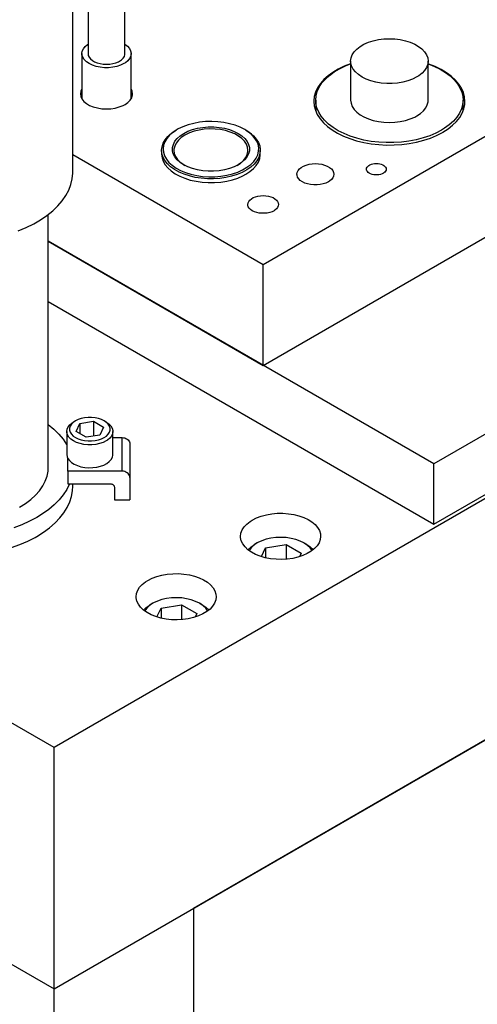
# Model space of a CAD drawing. Header units: inches. Extents: x 3 to 289, y 4 to 291.
# Tile 473 of 634: x 85.5 to 90.14, y 260.2 to 270.19. Entities that reach past the tile are written whole.
import ezdxf

# ---------------------------------------------------------------- set-up
doc = ezdxf.new("R2010")
doc.units = ezdxf.units.IN
doc.header["$LTSCALE"] = 0.5
doc.header["$MEASUREMENT"] = 0
doc.layers.add('STR_INS', color=8, linetype='Continuous')

msp = doc.modelspace()

# ---------------------------------------------------------------- linework, layer by layer
at = {"layer": 'STR_INS', "color": 254, "linetype": 'Continuous'}
for p, q in [((85.8473, 262.8042), (64.2806, 275.2556)), ((104.5857, 273.6226), (85.8473, 262.8042)), ((64.2806, 272.8061), (85.8473, 260.3547)), ((85.8473, 260.3547), (104.5857, 271.1731)), ((87.949, 265.1527), (88.0007, 265.1666)), ((88.0007, 265.1666), (88.0552, 265.1761)), ((88.0552, 265.1761), (88.1115, 265.1812)), ((88.1115, 265.1812), (88.1685, 265.1816)), ((88.1685, 265.1816), (88.225, 265.1774)), ((88.225, 265.1774), (88.2799, 265.1688)), ((88.2799, 265.1688), (88.3323, 265.1557)), ((87.7747, 265.0433), (87.8016, 265.0723)), ((87.8016, 265.0723), (87.8352, 265.0989)), ((87.8352, 265.0989), (87.8582, 265.1133)), ((87.8582, 265.1133), (87.9012, 265.1349)), ((87.9012, 265.1349), (87.949, 265.1527)), ((88.3323, 265.1557), (88.3809, 265.1386)), ((88.3809, 265.1386), (88.4249, 265.1177)), ((88.4249, 265.1177), (88.4634, 265.0934)), ((88.4634, 265.0934), (88.4956, 265.0663)), ((88.4956, 265.0663), (88.521, 265.0369)), ((87.7392, 264.9474), (87.7432, 264.9803)), ((87.7432, 264.9803), (87.7551, 265.0124)), ((87.7551, 265.0124), (87.7747, 265.0433)), ((88.521, 265.0369), (88.539, 265.0057)), ((88.539, 265.0057), (88.5492, 264.9733)), ((88.5492, 264.9733), (88.5517, 264.9474)), ((87.7398, 264.9348), (87.7392, 264.9474)), ((87.7468, 264.9022), (87.7398, 264.9348)), ((87.7617, 264.8705), (87.7468, 264.9022)), ((87.7841, 264.8402), (87.7617, 264.8705)), ((88.5358, 264.8825), (88.5162, 264.8516)), ((88.5477, 264.9146), (88.5358, 264.8825)), ((88.5517, 264.9474), (88.5477, 264.9146)), ((87.8137, 264.8121), (87.7841, 264.8402)), ((87.8497, 264.7866), (87.8137, 264.8121)), ((87.8916, 264.7643), (87.8497, 264.7866)), ((88.4159, 264.7725), (88.3709, 264.7523)), ((88.4557, 264.796), (88.4159, 264.7725)), ((88.4893, 264.8226), (88.4557, 264.796)), ((88.5162, 264.8516), (88.4893, 264.8226)), ((87.9385, 264.7456), (87.8916, 264.7643)), ((87.9894, 264.7309), (87.9385, 264.7456)), ((88.0434, 264.7204), (87.9894, 264.7309)), ((88.0994, 264.7144), (88.0434, 264.7204)), ((88.1563, 264.713), (88.0994, 264.7144)), ((88.2131, 264.7162), (88.1563, 264.713)), ((88.2684, 264.7239), (88.2131, 264.7162)), ((88.3214, 264.736), (88.2684, 264.7239)), ((88.3709, 264.7523), (88.3214, 264.736)), ((86.9946, 264.5638), (87.0509, 264.5688)), ((87.0509, 264.5688), (87.1078, 264.5692)), ((87.1078, 264.5692), (87.1643, 264.5651)), ((86.7409, 264.4599), (86.7745, 264.4865)), ((86.7745, 264.4865), (86.7975, 264.5009)), ((86.7975, 264.5009), (86.8405, 264.5225)), ((86.8405, 264.5225), (86.8883, 264.5404)), ((86.8883, 264.5404), (86.94, 264.5542)), ((86.94, 264.5542), (86.9946, 264.5638)), ((87.1643, 264.5651), (87.2193, 264.5564)), ((87.2193, 264.5564), (87.2716, 264.5434)), ((87.2716, 264.5434), (87.3202, 264.5262)), ((87.3202, 264.5262), (87.3642, 264.5053)), ((87.3642, 264.5053), (87.4027, 264.4811)), ((87.4027, 264.4811), (87.435, 264.454)), ((86.6785, 264.3351), (86.6825, 264.3679)), ((86.6825, 264.3679), (86.6944, 264.4001)), ((86.6944, 264.4001), (86.714, 264.4309)), ((86.714, 264.4309), (86.7409, 264.4599)), ((87.435, 264.454), (87.4603, 264.4245)), ((87.4603, 264.4245), (87.4783, 264.3933)), ((87.4783, 264.3933), (87.4886, 264.3609)), ((86.6791, 264.3225), (86.6785, 264.3351)), ((86.6862, 264.2898), (86.6791, 264.3225)), ((86.701, 264.2581), (86.6862, 264.2898)), ((87.4751, 264.2701), (87.4555, 264.2392)), ((87.487, 264.3023), (87.4751, 264.2701)), ((87.491, 264.3351), (87.487, 264.3023)), ((87.4886, 264.3609), (87.491, 264.3351)), ((86.7235, 264.2279), (86.701, 264.2581)), ((86.753, 264.1997), (86.7235, 264.2279)), ((86.7891, 264.1743), (86.753, 264.1997)), ((86.8309, 264.152), (86.7891, 264.1743)), ((87.395, 264.1837), (87.3553, 264.1601)), ((87.4287, 264.2102), (87.395, 264.1837)), ((87.4555, 264.2392), (87.4287, 264.2102)), ((86.8778, 264.1333), (86.8309, 264.152)), ((86.9287, 264.1185), (86.8778, 264.1333)), ((86.9828, 264.108), (86.9287, 264.1185)), ((87.0388, 264.102), (86.9828, 264.108)), ((87.0957, 264.1006), (87.0388, 264.102)), ((87.1524, 264.1038), (87.0957, 264.1006)), ((87.2078, 264.1115), (87.1524, 264.1038)), ((87.2607, 264.1237), (87.2078, 264.1115)), ((87.3102, 264.14), (87.2607, 264.1237)), ((87.3553, 264.1601), (87.3102, 264.14)), ((85.8473, 260.3547), (85.8473, 262.8042))]:
    msp.add_line(p, q, dxfattribs=at)
at = {"layer": 'STR_INS', "color": 96, "linetype": 'Continuous'}
for p, q in [((86.0367, 268.6476), (86.0367, 272.3219)), ((89.0369, 269.9609), (89.0861, 269.9764)), ((89.0861, 269.9764), (89.1386, 269.9878)), ((89.1386, 269.9878), (89.1934, 269.9948)), ((89.1934, 269.9948), (89.2493, 269.9972)), ((89.2493, 269.9972), (89.3053, 269.9949)), ((89.3053, 269.9949), (89.3601, 269.9881)), ((89.3601, 269.9881), (89.4127, 269.9769)), ((89.4127, 269.9769), (89.462, 269.9615)), ((88.8725, 269.8338), (88.8921, 269.8641)), ((88.8921, 269.8641), (88.9189, 269.8926)), ((88.9189, 269.8926), (88.9525, 269.9185)), ((88.9525, 269.9185), (88.9921, 269.9414)), ((88.9921, 269.9414), (89.0369, 269.9609)), ((89.462, 269.9615), (89.5071, 269.9422)), ((89.5071, 269.9422), (89.5469, 269.9194)), ((89.5469, 269.9194), (89.5806, 269.8935)), ((89.5806, 269.8935), (89.6077, 269.8651)), ((89.6077, 269.8651), (89.6276, 269.8349)), ((88.8566, 269.7699), (88.8606, 269.8022)), ((88.8566, 269.7699), (88.8566, 269.3745)), ((88.8577, 269.7528), (88.8566, 269.7699)), ((88.8606, 269.8022), (88.8725, 269.8338)), ((89.6276, 269.8349), (89.6397, 269.8032)), ((89.6397, 269.8032), (89.644, 269.771)), ((89.644, 269.7699), (89.64, 269.7376)), ((89.644, 269.771), (89.644, 269.7699)), ((89.644, 269.3745), (89.644, 269.7699)), ((88.6899, 269.6605), (88.744, 269.6924)), ((88.744, 269.6924), (88.8036, 269.7209)), ((88.8036, 269.7209), (88.8566, 269.7417)), ((88.8659, 269.7208), (88.8577, 269.7528)), ((88.8818, 269.6898), (88.8659, 269.7208)), ((88.9053, 269.6603), (88.8818, 269.6898)), ((89.6085, 269.6756), (89.5817, 269.6471)), ((89.6281, 269.7059), (89.6085, 269.6756)), ((89.64, 269.7376), (89.6281, 269.7059)), ((89.644, 269.7417), (89.7076, 269.7163)), ((89.7076, 269.7163), (89.7662, 269.6872)), ((89.7662, 269.6872), (89.8194, 269.6547)), ((88.5654, 269.5481), (88.6001, 269.588)), ((88.6001, 269.588), (88.6417, 269.6256)), ((88.6417, 269.6256), (88.6899, 269.6605)), ((88.9357, 269.6332), (88.9053, 269.6603)), ((88.9726, 269.6087), (88.9357, 269.6332)), ((89.0151, 269.5876), (88.9726, 269.6087)), ((89.0623, 269.5701), (89.0151, 269.5876)), ((89.1134, 269.5567), (89.0623, 269.5701)), ((89.4391, 269.5704), (89.3881, 269.5569)), ((89.4863, 269.5879), (89.4391, 269.5704)), ((89.5287, 269.6091), (89.4863, 269.5879)), ((89.5481, 269.6212), (89.5287, 269.6091)), ((89.5817, 269.6471), (89.5481, 269.6212)), ((89.8194, 269.6547), (89.8665, 269.6193)), ((89.8665, 269.6193), (89.907, 269.5813)), ((89.907, 269.5813), (89.9404, 269.541)), ((88.5063, 269.4191), (88.5182, 269.4632)), ((88.5182, 269.4632), (88.538, 269.5063)), ((88.538, 269.5063), (88.5654, 269.5481)), ((89.1672, 269.5477), (89.1134, 269.5567)), ((89.2227, 269.5431), (89.1672, 269.5477)), ((89.2788, 269.5432), (89.2227, 269.5431)), ((89.3343, 269.5478), (89.2788, 269.5432)), ((89.3881, 269.5569), (89.3343, 269.5478)), ((89.9404, 269.541), (89.9665, 269.499)), ((89.9665, 269.499), (89.985, 269.4557)), ((88.5023, 269.3745), (88.5063, 269.4191)), ((88.5023, 269.3745), (88.5023, 269.2619)), ((88.5047, 269.3396), (88.5023, 269.3745)), ((88.8566, 269.3745), (88.8606, 269.3422)), ((89.643, 269.358), (89.644, 269.3745)), ((89.985, 269.4557), (89.9956, 269.4114)), ((89.9983, 269.3745), (89.9943, 269.3299)), ((89.9956, 269.4114), (89.9983, 269.3745)), ((89.9983, 269.2619), (89.9983, 269.3745)), ((88.5149, 269.2954), (88.5047, 269.3396)), ((88.533, 269.2519), (88.5149, 269.2954)), ((88.8606, 269.3422), (88.8725, 269.3105)), ((88.8725, 269.3105), (88.8921, 269.2802)), ((88.8921, 269.2802), (88.9189, 269.2517)), ((89.5654, 269.2382), (89.5958, 269.2654)), ((89.5958, 269.2654), (89.6191, 269.2949)), ((89.6191, 269.2949), (89.6349, 269.326)), ((89.6349, 269.326), (89.643, 269.358)), ((89.9824, 269.2858), (89.9626, 269.2426)), ((89.9943, 269.3299), (89.9824, 269.2858)), ((88.5587, 269.2098), (88.533, 269.2519)), ((88.5919, 269.1695), (88.5587, 269.2098)), ((88.632, 269.1313), (88.5919, 269.1695)), ((88.9189, 269.2517), (88.9525, 269.2258)), ((88.9525, 269.2258), (88.9921, 269.2029)), ((88.9921, 269.2029), (89.0369, 269.1834)), ((89.0369, 269.1834), (89.0861, 269.1679)), ((89.0861, 269.1679), (89.1386, 269.1565)), ((89.3601, 269.1562), (89.4127, 269.1674)), ((89.4127, 269.1674), (89.462, 269.1828)), ((89.462, 269.1828), (89.5071, 269.2022)), ((89.5071, 269.2022), (89.5287, 269.2137)), ((89.5287, 269.2137), (89.5654, 269.2382)), ((89.9352, 269.2008), (89.9005, 269.161)), ((89.9626, 269.2426), (89.9352, 269.2008)), ((88.6788, 269.0958), (88.632, 269.1313)), ((88.7317, 269.0632), (88.6788, 269.0958)), ((88.7901, 269.034), (88.7317, 269.0632)), ((89.1386, 269.1565), (89.1934, 269.1495)), ((89.1934, 269.1495), (89.2493, 269.1472)), ((89.2493, 269.1472), (89.3053, 269.1494)), ((89.3053, 269.1494), (89.3601, 269.1562)), ((89.7792, 269.0691), (89.7218, 269.0392)), ((89.8107, 269.0884), (89.7792, 269.0691)), ((89.8589, 269.1233), (89.8107, 269.0884)), ((89.9005, 269.161), (89.8589, 269.1233)), ((88.8535, 269.0084), (88.7901, 269.034)), ((88.9211, 268.9867), (88.8535, 269.0084)), ((88.9922, 268.9691), (88.9211, 268.9867)), ((89.066, 268.9559), (88.9922, 268.9691)), ((89.522, 268.9721), (89.4486, 268.958)), ((89.5925, 268.9904), (89.522, 268.9721)), ((89.6593, 269.0129), (89.5925, 268.9904)), ((89.7218, 269.0392), (89.6593, 269.0129)), ((89.1419, 268.9472), (89.066, 268.9559)), ((89.2189, 268.943), (89.1419, 268.9472)), ((89.2962, 268.9434), (89.2189, 268.943)), ((89.373, 268.9484), (89.2962, 268.9434)), ((89.4486, 268.958), (89.373, 268.9484)), ((86.0162, 268.5174), (86.0303, 268.5746)), ((86.0303, 268.5746), (86.0364, 268.6322)), ((86.0364, 268.6322), (86.0367, 268.6476)), ((85.9942, 268.4611), (86.0162, 268.5174)), ((85.9273, 268.3524), (85.9645, 268.406)), ((85.9645, 268.406), (85.9942, 268.4611)), ((85.8313, 268.2513), (85.8828, 268.3007)), ((85.8828, 268.3007), (85.9273, 268.3524)), ((85.7086, 268.1602), (85.7731, 268.2043)), ((85.7731, 268.2043), (85.8313, 268.2513)), ((85.4815, 268.0477), (85.5623, 268.0817)), ((85.5623, 268.0817), (85.6381, 268.1192)), ((85.6381, 268.1192), (85.7086, 268.1602))]:
    msp.add_line(p, q, dxfattribs=at)
at = {"layer": 'STR_INS', "color": 136, "linetype": 'Continuous'}
for p, q in [((86.1902, 270.3312), (86.1902, 269.8464)), ((86.5652, 269.8464), (86.5652, 270.3312)), ((86.1277, 269.8464), (86.1315, 269.8715)), ((86.1315, 269.8715), (86.1427, 269.8958)), ((86.1427, 269.8958), (86.1612, 269.9186)), ((86.1612, 269.9186), (86.1862, 269.9392)), ((86.1862, 269.9392), (86.1902, 269.9419)), ((86.5652, 269.9419), (86.591, 269.9216)), ((86.591, 269.9216), (86.6104, 269.8991)), ((86.6104, 269.8991), (86.6227, 269.875)), ((86.6227, 269.875), (86.6276, 269.85)), ((86.1277, 269.8464), (86.1277, 269.3863)), ((86.1286, 269.8338), (86.1277, 269.8464)), ((86.1362, 269.809), (86.1286, 269.8338)), ((86.1511, 269.7854), (86.1362, 269.809)), ((86.1729, 269.7636), (86.1511, 269.7854)), ((86.2009, 269.7443), (86.1729, 269.7636)), ((86.1902, 269.8464), (86.193, 269.8276)), ((86.193, 269.8276), (86.2015, 269.8094)), ((86.2015, 269.8094), (86.2153, 269.7923)), ((86.2153, 269.7923), (86.234, 269.7768)), ((86.234, 269.7768), (86.2571, 269.7635)), ((86.2571, 269.7635), (86.2839, 269.7527)), ((86.4714, 269.7527), (86.4982, 269.7635)), ((86.4982, 269.7635), (86.5103, 269.7699)), ((86.5103, 269.7699), (86.5313, 269.7843)), ((86.5313, 269.7843), (86.5476, 269.8007)), ((86.5476, 269.8007), (86.5588, 269.8184)), ((86.5588, 269.8184), (86.5645, 269.837)), ((86.5645, 269.837), (86.5652, 269.8464)), ((86.5942, 269.7742), (86.5692, 269.7536)), ((86.6126, 269.797), (86.5942, 269.7742)), ((86.6239, 269.8213), (86.6126, 269.797)), ((86.6277, 269.8464), (86.6239, 269.8213)), ((86.6276, 269.85), (86.6277, 269.8464)), ((86.6277, 269.3863), (86.6277, 269.8464)), ((86.2343, 269.7282), (86.2009, 269.7443)), ((86.272, 269.7156), (86.2343, 269.7282)), ((86.313, 269.707), (86.272, 269.7156)), ((86.2839, 269.7527), (86.3135, 269.7447)), ((86.3559, 269.7026), (86.313, 269.707)), ((86.3135, 269.7447), (86.3451, 269.7398)), ((86.3451, 269.7398), (86.3777, 269.7382)), ((86.3995, 269.7026), (86.3559, 269.7026)), ((86.3777, 269.7382), (86.4102, 269.7398)), ((86.4424, 269.707), (86.3995, 269.7026)), ((86.4102, 269.7398), (86.4418, 269.7447)), ((86.4418, 269.7447), (86.4714, 269.7527)), ((86.4833, 269.7156), (86.4424, 269.707)), ((86.5211, 269.7282), (86.4833, 269.7156)), ((86.5544, 269.7443), (86.5211, 269.7282)), ((86.5692, 269.7536), (86.5544, 269.7443)), ((85.7867, 265.6504), (85.7867, 268.2146)), ((85.7867, 266.0834), (85.8434, 266.0359)), ((85.8434, 266.0359), (85.8934, 265.9859)), ((85.8934, 265.9859), (85.9363, 265.9338)), ((85.9363, 265.9338), (85.9719, 265.8798)), ((85.9719, 265.8798), (85.9742, 265.8758)), ((85.774, 265.5589), (85.7842, 265.6102)), ((85.7842, 265.6102), (85.7867, 265.6504)), ((85.7301, 265.4589), (85.7559, 265.5083)), ((85.7559, 265.5083), (85.774, 265.5589)), ((86.0013, 265.48), (85.9738, 265.4245)), ((86.0367, 265.4577), (86.0367, 265.48)), ((85.656, 265.365), (85.6966, 265.411)), ((85.6966, 265.411), (85.7301, 265.4589)), ((85.9387, 265.3704), (85.8963, 265.3181)), ((85.9738, 265.4245), (85.9387, 265.3704)), ((86.0235, 265.3532), (86.034, 265.4106)), ((86.034, 265.4106), (86.0367, 265.4577)), ((85.4938, 265.2422), (85.5541, 265.2803)), ((85.5541, 265.2803), (85.6083, 265.3214)), ((85.6083, 265.3214), (85.656, 265.365)), ((85.8467, 265.268), (85.7904, 265.2203)), ((85.8963, 265.3181), (85.8467, 265.268)), ((85.9789, 265.2408), (86.0051, 265.2965)), ((86.0051, 265.2965), (86.0235, 265.3532)), ((85.7277, 265.1754), (85.6706, 265.1401)), ((85.7904, 265.2203), (85.7277, 265.1754)), ((85.9037, 265.1339), (85.945, 265.1865)), ((85.945, 265.1865), (85.9789, 265.2408)), ((85.5971, 265.101), (85.5184, 265.0653)), ((85.6706, 265.1401), (85.5971, 265.101)), ((85.8001, 265.0353), (85.8553, 265.0834)), ((85.8553, 265.0834), (85.9037, 265.1339)), ((85.5184, 265.0653), (85.4351, 265.0335)), ((85.6706, 264.9474), (85.7384, 264.9899)), ((85.7384, 264.9899), (85.8001, 265.0353)), ((85.498, 264.8643), (85.5779, 264.899)), ((85.5779, 264.899), (85.6527, 264.9373)), ((85.6527, 264.9373), (85.6706, 264.9474)), ((85.4136, 264.8334), (85.498, 264.8643))]:
    msp.add_line(p, q, dxfattribs=at)
at = {"layer": 'STR_INS', "color": 9, "linetype": 'Continuous'}
for p, q in [((103.1715, 270.3566), (87.2616, 261.1711)), ((97.4792, 270.173), (89.7011, 265.6823)), ((89.7011, 265.0699), (97.4792, 269.5606)), ((87.0343, 269.0354), (87.0748, 269.0634)), ((87.0948, 269.0752), (87.0537, 269.0481)), ((87.0748, 269.0634), (87.0842, 269.069)), ((87.0948, 269.0751), (87.0842, 269.069)), ((87.1055, 269.0811), (87.0948, 269.0752)), ((87.1535, 269.1041), (87.1055, 269.0811)), ((87.2063, 269.1232), (87.1535, 269.1041)), ((87.2041, 269.0576), (87.2511, 269.075)), ((87.2628, 269.1384), (87.2063, 269.1232)), ((87.2511, 269.075), (87.302, 269.0884)), ((87.3222, 269.1492), (87.2628, 269.1384)), ((87.318, 269.0702), (87.2675, 269.0579)), ((87.302, 269.0884), (87.3556, 269.0975)), ((87.371, 269.0781), (87.318, 269.0702)), ((87.3835, 269.1555), (87.3222, 269.1492)), ((87.3556, 269.0975), (87.411, 269.102)), ((87.4255, 269.0815), (87.371, 269.0781)), ((87.4458, 269.1573), (87.3835, 269.1555)), ((87.411, 269.102), (87.4669, 269.102)), ((87.4803, 269.0803), (87.4255, 269.0815)), ((87.5079, 269.1544), (87.4458, 269.1573)), ((87.4669, 269.102), (87.5222, 269.0973)), ((87.5342, 269.0745), (87.4803, 269.0803)), ((87.5689, 269.147), (87.5079, 269.1544)), ((87.5222, 269.0973), (87.5758, 269.0882)), ((87.586, 269.0642), (87.5342, 269.0745)), ((87.6277, 269.1351), (87.5689, 269.147)), ((87.5758, 269.0882), (87.6266, 269.0747)), ((87.6347, 269.0497), (87.586, 269.0642)), ((87.6266, 269.0747), (87.6735, 269.0572)), ((87.6834, 269.119), (87.6277, 269.1351)), ((87.7351, 269.0989), (87.6834, 269.119)), ((87.7819, 269.0751), (87.7351, 269.0989)), ((87.7925, 269.069), (87.7819, 269.0751)), ((87.812, 269.0561), (87.7819, 269.0751)), ((87.7925, 269.069), (87.8343, 269.0416)), ((86.9534, 268.9369), (86.9731, 268.9716)), ((86.9909, 268.9861), (86.9704, 268.9522)), ((86.9731, 268.9716), (87.0002, 269.0046)), ((87.0188, 269.0183), (86.9909, 268.9861)), ((87.0002, 269.0046), (87.0343, 269.0354)), ((87.0537, 269.0481), (87.0188, 269.0183)), ((87.0723, 268.9562), (87.0956, 268.9855)), ((87.1072, 268.9674), (87.0848, 268.9385)), ((87.0956, 268.9855), (87.126, 269.0126)), ((87.1366, 268.9941), (87.1072, 268.9674)), ((87.126, 269.0126), (87.1619, 269.0364)), ((87.1725, 269.0181), (87.1366, 268.9941)), ((87.1619, 269.0364), (87.2041, 269.0576)), ((87.1783, 269.0214), (87.1725, 269.0181)), ((87.2206, 269.0415), (87.1783, 269.0214)), ((87.2675, 269.0579), (87.2206, 269.0415)), ((87.6792, 269.0312), (87.6347, 269.0497)), ((87.6735, 269.0572), (87.7156, 269.036)), ((87.7186, 269.0093), (87.6792, 269.0312)), ((87.7156, 269.036), (87.7521, 269.0115)), ((87.7521, 268.9842), (87.7186, 269.0093)), ((87.7521, 269.0115), (87.7822, 268.9843)), ((87.7789, 268.9566), (87.7521, 268.9842)), ((87.7822, 268.9843), (87.8052, 268.9549)), ((87.8486, 269.027), (87.812, 269.0561)), ((87.8343, 269.0416), (87.8698, 269.0114)), ((87.8786, 268.9955), (87.8486, 269.027)), ((87.8698, 269.0114), (87.8984, 268.9788)), ((87.9012, 268.962), (87.8786, 268.9955)), ((87.8984, 268.9788), (87.9197, 268.9444)), ((86.9375, 268.8646), (86.9415, 268.901)), ((86.9375, 268.8646), (86.9375, 268.8258)), ((86.9404, 268.8335), (86.9375, 268.8646)), ((86.9415, 268.901), (86.9534, 268.9369)), ((86.9575, 268.917), (86.9526, 268.8811)), ((86.9526, 268.8811), (86.9556, 268.8452)), ((86.9704, 268.9522), (86.9575, 268.917)), ((87.0483, 268.861), (87.0484, 268.8933)), ((87.0484, 268.8933), (87.0564, 268.9252)), ((87.0564, 268.9252), (87.0723, 268.9562)), ((87.0629, 268.8767), (87.0623, 268.8646)), ((87.0623, 268.8646), (87.0663, 268.833)), ((87.07, 268.9081), (87.0629, 268.8767)), ((87.0848, 268.9385), (87.07, 268.9081)), ((87.7984, 268.927), (87.7789, 268.9566)), ((87.8103, 268.8961), (87.7984, 268.927)), ((87.8052, 268.9549), (87.8207, 268.9239)), ((87.8143, 268.8646), (87.8103, 268.8961)), ((87.8137, 268.8524), (87.8143, 268.8646)), ((87.8207, 268.9239), (87.8285, 268.8919)), ((87.8285, 268.8919), (87.8282, 268.8597)), ((87.9163, 268.927), (87.9012, 268.962)), ((87.9235, 268.8913), (87.9163, 268.927)), ((87.9197, 268.9444), (87.9333, 268.9087)), ((87.9227, 268.8553), (87.9235, 268.8913)), ((87.9333, 268.9087), (87.939, 268.8724)), ((87.9392, 268.8646), (87.9352, 268.8281)), ((87.939, 268.8724), (87.9392, 268.8646)), ((87.9392, 268.8258), (87.9392, 268.8646)), ((86.9512, 268.7975), (86.9404, 268.8335)), ((86.9697, 268.7625), (86.9512, 268.7975)), ((86.9556, 268.8452), (86.9666, 268.8098)), ((86.9666, 268.8098), (86.9853, 268.7755)), ((86.9853, 268.7755), (87.0115, 268.7428)), ((87.0562, 268.8291), (87.0483, 268.861)), ((87.0719, 268.7981), (87.0562, 268.8291)), ((87.0663, 268.833), (87.0782, 268.8021)), ((87.0951, 268.7687), (87.0719, 268.7981)), ((87.0782, 268.8021), (87.0978, 268.7726)), ((87.1253, 268.7416), (87.0951, 268.7687)), ((87.0978, 268.7726), (87.1246, 268.745)), ((87.7805, 268.7676), (87.75, 268.7405)), ((87.7695, 268.7617), (87.7918, 268.7906)), ((87.804, 268.7968), (87.7805, 268.7676)), ((87.7918, 268.7906), (87.8067, 268.8211)), ((87.82, 268.8278), (87.804, 268.7968)), ((87.8067, 268.8211), (87.8137, 268.8524)), ((87.8282, 268.8597), (87.82, 268.8278)), ((87.8733, 268.7519), (87.8974, 268.785)), ((87.8974, 268.785), (87.914, 268.8197)), ((87.9232, 268.7922), (87.9036, 268.7575)), ((87.914, 268.8197), (87.9227, 268.8553)), ((87.9352, 268.8281), (87.9232, 268.7922)), ((86.9957, 268.7292), (86.9697, 268.7625)), ((87.0288, 268.6981), (86.9957, 268.7292)), ((87.0115, 268.7428), (87.0447, 268.7124)), ((87.0684, 268.6696), (87.0288, 268.6981)), ((87.0447, 268.7124), (87.0844, 268.6847)), ((87.114, 268.6443), (87.0684, 268.6696)), ((87.0844, 268.6847), (87.1299, 268.6601)), ((87.1246, 268.745), (87.158, 268.7199)), ((87.1618, 268.7172), (87.1253, 268.7416)), ((87.158, 268.7199), (87.1725, 268.7111)), ((87.2032, 268.6965), (87.1618, 268.7172)), ((87.2501, 268.679), (87.2032, 268.6965)), ((87.3009, 268.6655), (87.2501, 268.679)), ((87.3545, 268.6563), (87.3009, 268.6655)), ((87.5747, 268.6652), (87.521, 268.6562)), ((87.6255, 268.6786), (87.5747, 268.6652)), ((87.6726, 268.6961), (87.6255, 268.6786)), ((87.7148, 268.7172), (87.6726, 268.6961)), ((87.7042, 268.7111), (87.74, 268.735)), ((87.7109, 268.6446), (87.7602, 268.6667)), ((87.75, 268.7405), (87.7148, 268.7172)), ((87.74, 268.735), (87.7695, 268.7617)), ((87.8019, 268.6657), (87.7556, 268.6408)), ((87.7602, 268.6667), (87.8041, 268.6922)), ((87.8424, 268.6937), (87.8019, 268.6657)), ((87.8041, 268.6922), (87.842, 268.7208)), ((87.842, 268.7208), (87.8733, 268.7519)), ((87.8765, 268.7245), (87.8424, 268.6937)), ((87.9036, 268.7575), (87.8765, 268.7245)), ((87.1646, 268.6224), (87.114, 268.6443)), ((87.1299, 268.6601), (87.1805, 268.6391)), ((87.2197, 268.6044), (87.1646, 268.6224)), ((87.1805, 268.6391), (87.2354, 268.622)), ((87.2783, 268.5906), (87.2197, 268.6044)), ((87.2354, 268.622), (87.2935, 268.6091)), ((87.3394, 268.5811), (87.2783, 268.5906)), ((87.2935, 268.6091), (87.3541, 268.6006)), ((87.4021, 268.5762), (87.3394, 268.5811)), ((87.3541, 268.6006), (87.416, 268.5966)), ((87.4098, 268.6517), (87.3545, 268.6563)), ((87.4653, 268.5758), (87.4021, 268.5762)), ((87.4657, 268.6516), (87.4098, 268.6517)), ((87.416, 268.5966), (87.4783, 268.5973)), ((87.5281, 268.5801), (87.4653, 268.5758)), ((87.521, 268.6562), (87.4657, 268.6516)), ((87.4783, 268.5973), (87.5399, 268.6025)), ((87.5895, 268.5889), (87.5281, 268.5801)), ((87.5399, 268.6025), (87.5999, 268.6123)), ((87.6485, 268.6021), (87.5895, 268.5889)), ((87.5999, 268.6123), (87.6572, 268.6264)), ((87.7042, 268.6195), (87.6485, 268.6021)), ((87.6572, 268.6264), (87.7109, 268.6446)), ((87.7556, 268.6408), (87.7042, 268.6195)), ((89.7011, 265.6823), (85.7867, 267.9422)), ((85.7867, 267.3299), (89.7011, 265.0699)), ((89.7011, 265.0699), (89.7011, 265.6823)), ((87.2616, 261.1711), (87.2616, 257.0886)), ((85.8473, 257.9051), (85.8473, 260.3547))]:
    msp.add_line(p, q, dxfattribs=at)
at = {"layer": 'STR_INS', "color": 132, "linetype": 'Continuous'}
for p, q in [((88.7311, 269.6881), (88.6762, 269.6559)), ((88.7915, 269.717), (88.7311, 269.6881)), ((88.8566, 269.7421), (88.7915, 269.717)), ((89.6515, 269.7395), (89.644, 269.7421)), ((89.7161, 269.7139), (89.6515, 269.7395)), ((89.7759, 269.6847), (89.7161, 269.7139)), ((89.8302, 269.6521), (89.7759, 269.6847)), ((88.5848, 269.5826), (88.5492, 269.5423)), ((88.6272, 269.6206), (88.5848, 269.5826)), ((88.6762, 269.6559), (88.6272, 269.6206)), ((89.8784, 269.6164), (89.8302, 269.6521)), ((89.9201, 269.5782), (89.8784, 269.6164)), ((89.9549, 269.5376), (89.9201, 269.5782)), ((86.1159, 269.4643), (86.112, 269.4382)), ((86.1277, 269.49), (86.1159, 269.4643)), ((86.6393, 269.4646), (86.6277, 269.49)), ((86.6433, 269.4382), (86.6393, 269.4646)), ((88.521, 269.5001), (88.5003, 269.4564)), ((88.5492, 269.5423), (88.521, 269.5001)), ((89.9823, 269.4952), (89.9549, 269.5376)), ((90.0021, 269.4515), (89.9823, 269.4952)), ((86.112, 269.4382), (86.116, 269.4117)), ((86.116, 269.4117), (86.1279, 269.386)), ((86.1279, 269.386), (86.1473, 269.3618)), ((86.5951, 269.3501), (86.6182, 269.3731)), ((86.6182, 269.3731), (86.6341, 269.398)), ((86.6341, 269.398), (86.6422, 269.4242)), ((86.6422, 269.4242), (86.6433, 269.4382)), ((88.4875, 269.4118), (88.4826, 269.3667)), ((88.4826, 269.3667), (88.4826, 269.3616)), ((88.5003, 269.4564), (88.4875, 269.4118)), ((90.014, 269.4068), (90.0021, 269.4515)), ((90.018, 269.3616), (90.014, 269.4068)), ((86.1473, 269.3618), (86.1736, 269.34)), ((86.1736, 269.34), (86.206, 269.3211)), ((86.206, 269.3211), (86.2436, 269.3058)), ((86.2436, 269.3058), (86.2852, 269.2944)), ((86.2852, 269.2944), (86.3296, 269.2873)), ((86.3296, 269.2873), (86.3754, 269.2848)), ((86.3754, 269.2848), (86.4214, 269.2869)), ((86.4214, 269.2869), (86.466, 269.2935)), ((86.466, 269.2935), (86.5079, 269.3045)), ((86.5079, 269.3045), (86.5459, 269.3195)), ((86.5459, 269.3195), (86.5655, 269.3297)), ((86.5655, 269.3297), (86.5951, 269.3501)), ((88.4826, 269.3616), (88.4866, 269.3164)), ((88.4866, 269.3164), (88.4985, 269.2717)), ((88.4985, 269.2717), (88.5183, 269.228)), ((89.9892, 269.2413), (90.0066, 269.2854)), ((90.0066, 269.2854), (90.0161, 269.3303)), ((90.0161, 269.3303), (90.018, 269.3616)), ((88.5183, 269.228), (88.5457, 269.1856)), ((88.5457, 269.1856), (88.5804, 269.1451)), ((89.9316, 269.1573), (89.9641, 269.1984)), ((89.9641, 269.1984), (89.9892, 269.2413)), ((90.4824, 269.1544), (87.9687, 267.7031)), ((88.5804, 269.1451), (88.6222, 269.1068)), ((88.6222, 269.1068), (88.6704, 269.0711)), ((88.6704, 269.0711), (88.7247, 269.0385)), ((89.7932, 269.0482), (89.8456, 269.0818)), ((89.8456, 269.0818), (89.8919, 269.1183)), ((89.8919, 269.1183), (89.9316, 269.1573)), ((88.7247, 269.0385), (88.7845, 269.0093)), ((88.7845, 269.0093), (88.8491, 268.9837)), ((88.8491, 268.9837), (88.9179, 268.9621)), ((89.5272, 268.9482), (89.5987, 268.9666)), ((89.5987, 268.9666), (89.6666, 268.9892)), ((89.6666, 268.9892), (89.7302, 269.0156)), ((89.7302, 269.0156), (89.7887, 269.0457)), ((89.7887, 269.0457), (89.7932, 269.0482)), ((88.9179, 268.9621), (88.9902, 268.9446)), ((88.9902, 268.9446), (89.0651, 268.9315)), ((89.0651, 268.9315), (89.142, 268.9228)), ((89.142, 268.9228), (89.22, 268.9187)), ((89.22, 268.9187), (89.2984, 268.9192)), ((89.2984, 268.9192), (89.3762, 268.9244)), ((89.3762, 268.9244), (89.4527, 268.9341)), ((89.4527, 268.9341), (89.5272, 268.9482)), ((87.9687, 267.7031), (86.0367, 268.8185)), ((86.9375, 268.8258), (86.9415, 268.7893)), ((86.9415, 268.7893), (86.9534, 268.7535)), ((87.9197, 268.7459), (87.9333, 268.7816)), ((87.9333, 268.7816), (87.939, 268.818)), ((87.939, 268.818), (87.9392, 268.8258)), ((86.9534, 268.7535), (86.9731, 268.7187)), ((86.9731, 268.7187), (87.0002, 268.6857)), ((87.0002, 268.6857), (87.0343, 268.655)), ((87.8343, 268.6487), (87.8698, 268.679)), ((87.8698, 268.679), (87.8984, 268.7115)), ((87.8984, 268.7115), (87.9197, 268.7459)), ((88.3228, 268.6587), (88.3366, 268.6758)), ((88.3366, 268.6758), (88.3554, 268.6912)), ((88.3554, 268.6912), (88.3785, 268.7046)), ((88.3785, 268.7046), (88.4052, 268.7154)), ((88.4052, 268.7154), (88.4349, 268.7234)), ((88.4349, 268.7234), (88.4664, 268.7283)), ((88.4664, 268.7283), (88.499, 268.7299)), ((88.499, 268.7299), (88.5316, 268.7283)), ((88.5316, 268.7283), (88.5631, 268.7234)), ((88.5631, 268.7234), (88.5927, 268.7154)), ((88.5927, 268.7154), (88.6195, 268.7046)), ((88.6195, 268.7046), (88.6426, 268.6912)), ((88.6426, 268.6912), (88.6614, 268.6758)), ((88.6614, 268.6758), (88.6752, 268.6587)), ((89.0172, 268.6727), (89.0187, 268.6828)), ((89.0176, 268.6676), (89.0172, 268.6727)), ((89.0206, 268.6577), (89.0176, 268.6676)), ((89.0187, 268.6828), (89.0233, 268.6925)), ((89.0233, 268.6925), (89.0307, 268.7017)), ((89.0307, 268.7017), (89.0407, 268.71)), ((89.0407, 268.71), (89.0531, 268.7171)), ((89.0531, 268.7171), (89.0675, 268.7229)), ((89.0675, 268.7229), (89.0833, 268.7272)), ((89.0833, 268.7272), (89.1003, 268.7298)), ((89.1003, 268.7298), (89.1177, 268.7307)), ((89.1177, 268.7307), (89.1352, 268.7298)), ((89.1352, 268.7298), (89.1521, 268.7272)), ((89.1521, 268.7272), (89.168, 268.7229)), ((89.168, 268.7229), (89.1823, 268.7171)), ((89.1823, 268.7171), (89.1947, 268.71)), ((89.1947, 268.71), (89.2047, 268.7017)), ((89.2047, 268.7017), (89.2121, 268.6925)), ((89.2121, 268.6925), (89.2167, 268.6828)), ((89.2167, 268.6828), (89.2182, 268.6727)), ((89.2182, 268.6727), (89.2167, 268.6626)), ((87.0343, 268.655), (87.0748, 268.6269)), ((87.0748, 268.6269), (87.1211, 268.602)), ((87.1211, 268.602), (87.1725, 268.5807)), ((87.1725, 268.5807), (87.2281, 268.5633)), ((87.2281, 268.5633), (87.2871, 268.5501)), ((87.5984, 268.5518), (87.657, 268.5656)), ((87.657, 268.5656), (87.712, 268.5836)), ((87.712, 268.5836), (87.7627, 268.6055)), ((87.7627, 268.6055), (87.7925, 268.6213)), ((87.7925, 268.6213), (87.8343, 268.6487)), ((88.3115, 268.6217), (88.3143, 268.6405)), ((88.3122, 268.6122), (88.3115, 268.6217)), ((88.3179, 268.5936), (88.3122, 268.6122)), ((88.3143, 268.6405), (88.3228, 268.6587)), ((88.3291, 268.5759), (88.3179, 268.5936)), ((88.3454, 268.5596), (88.3291, 268.5759)), ((88.6614, 268.5675), (88.6426, 268.5521)), ((88.6752, 268.5846), (88.6614, 268.5675)), ((88.6752, 268.6587), (88.6836, 268.6405)), ((88.6836, 268.6029), (88.6752, 268.5846)), ((88.6836, 268.6405), (88.6865, 268.6217)), ((88.6865, 268.6217), (88.6836, 268.6029)), ((89.0266, 268.6482), (89.0206, 268.6577)), ((89.0354, 268.6394), (89.0266, 268.6482)), ((89.0466, 268.6317), (89.0354, 268.6394)), ((89.0601, 268.6252), (89.0466, 268.6317)), ((89.0752, 268.6201), (89.0601, 268.6252)), ((89.0917, 268.6166), (89.0752, 268.6201)), ((89.109, 268.6149), (89.0917, 268.6166)), ((89.1265, 268.6149), (89.109, 268.6149)), ((89.1437, 268.6166), (89.1265, 268.6149)), ((89.1602, 268.6201), (89.1437, 268.6166)), ((89.1754, 268.6252), (89.1602, 268.6201)), ((89.1888, 268.6317), (89.1754, 268.6252)), ((89.1947, 268.6354), (89.1888, 268.6317)), ((89.2047, 268.6437), (89.1947, 268.6354)), ((89.2121, 268.6528), (89.2047, 268.6437)), ((89.2167, 268.6626), (89.2121, 268.6528)), ((87.2871, 268.5501), (87.3485, 268.5413)), ((87.3485, 268.5413), (87.4114, 268.5371)), ((87.4114, 268.5371), (87.4746, 268.5374)), ((87.4746, 268.5374), (87.5373, 268.5423)), ((87.5373, 268.5423), (87.5984, 268.5518)), ((88.3664, 268.5451), (88.3454, 268.5596)), ((88.3914, 268.533), (88.3664, 268.5451)), ((88.4198, 268.5236), (88.3914, 268.533)), ((88.4505, 268.5171), (88.4198, 268.5236)), ((88.4827, 268.5138), (88.4505, 268.5171)), ((88.5153, 268.5138), (88.4827, 268.5138)), ((88.5475, 268.5171), (88.5153, 268.5138)), ((88.5782, 268.5236), (88.5475, 268.5171)), ((88.6065, 268.533), (88.5782, 268.5236)), ((88.6316, 268.5451), (88.6065, 268.533)), ((88.6426, 268.5521), (88.6316, 268.5451)), ((87.8333, 268.3606), (87.849, 268.3735)), ((87.849, 268.3735), (87.8682, 268.3846)), ((87.8682, 268.3846), (87.8905, 268.3936)), ((87.8905, 268.3936), (87.9152, 268.4002)), ((87.9152, 268.4002), (87.9415, 268.4043)), ((87.9415, 268.4043), (87.9687, 268.4057)), ((87.9687, 268.4057), (87.9958, 268.4043)), ((87.9958, 268.4043), (88.0221, 268.4002)), ((88.0221, 268.4002), (88.0468, 268.3936)), ((88.0468, 268.3936), (88.0691, 268.3846)), ((88.0691, 268.3846), (88.0884, 268.3735)), ((88.0884, 268.3735), (88.104, 268.3606)), ((87.8124, 268.3155), (87.8148, 268.3311)), ((87.813, 268.3076), (87.8124, 268.3155)), ((87.8177, 268.2921), (87.813, 268.3076)), ((87.8148, 268.3311), (87.8218, 268.3463)), ((87.8271, 268.2774), (87.8177, 268.2921)), ((87.8218, 268.3463), (87.8333, 268.3606)), ((87.8407, 268.2637), (87.8271, 268.2774)), ((87.8582, 268.2517), (87.8407, 268.2637)), ((88.104, 268.2704), (88.0884, 268.2575)), ((88.104, 268.3606), (88.1155, 268.3463)), ((88.1155, 268.2846), (88.104, 268.2704)), ((88.1155, 268.3463), (88.1225, 268.3311)), ((88.1225, 268.2998), (88.1155, 268.2846)), ((88.1225, 268.3311), (88.1249, 268.3155)), ((88.1249, 268.3155), (88.1225, 268.2998)), ((87.879, 268.2416), (87.8582, 268.2517)), ((87.9026, 268.2337), (87.879, 268.2416)), ((87.9282, 268.2283), (87.9026, 268.2337)), ((87.955, 268.2256), (87.9282, 268.2283)), ((87.9823, 268.2256), (87.955, 268.2256)), ((88.0091, 268.2283), (87.9823, 268.2256)), ((88.0347, 268.2337), (88.0091, 268.2283)), ((88.0583, 268.2416), (88.0347, 268.2337)), ((88.0791, 268.2517), (88.0583, 268.2416)), ((88.0884, 268.2575), (88.0791, 268.2517)), ((87.9687, 266.6825), (90.4824, 268.1338)), ((85.7867, 267.9422), (87.9687, 266.6825)), ((87.9687, 266.6825), (87.9687, 267.7031)), ((85.9883, 266.0578), (86.0056, 266.0792)), ((86.0056, 266.0792), (86.029, 266.0985)), ((86.0213, 266.0846), (86.009, 266.0651)), ((86.0393, 266.1026), (86.0213, 266.0846)), ((86.029, 266.0985), (86.0428, 266.1072)), ((86.0624, 266.1185), (86.0393, 266.1026)), ((86.0624, 266.1185), (86.0428, 266.1072)), ((86.0625, 266.1186), (86.0624, 266.1185)), ((86.09, 266.1319), (86.0625, 266.1186)), ((86.0691, 266.0126), (86.1065, 266.0931)), ((86.1212, 266.1423), (86.09, 266.1319)), ((86.1065, 266.0931), (86.2459, 266.1147)), ((86.1065, 266.0931), (86.1065, 265.9911)), ((86.1551, 266.1494), (86.1212, 266.1423)), ((86.1906, 266.153), (86.1551, 266.1494)), ((86.2266, 266.153), (86.1906, 266.153)), ((86.262, 266.1494), (86.2266, 266.153)), ((86.2459, 266.1147), (86.348, 266.0558)), ((86.2459, 266.1147), (86.2459, 265.9653)), ((86.2959, 266.1423), (86.262, 266.1494)), ((86.3271, 266.1319), (86.2959, 266.1423)), ((86.3547, 266.1185), (86.3271, 266.1319)), ((86.3743, 266.1072), (86.3547, 266.1185)), ((86.3778, 266.1026), (86.3547, 266.1185)), ((86.3743, 266.1072), (86.4005, 266.0891)), ((86.3958, 266.0846), (86.3778, 266.1026)), ((86.4081, 266.0651), (86.3958, 266.0846)), ((86.4005, 266.0891), (86.421, 266.0687)), ((86.421, 266.0687), (86.4349, 266.0466)), ((85.9742, 266.0115), (85.9777, 266.035)), ((85.9742, 266.0115), (85.9742, 265.779)), ((85.9751, 265.9997), (85.9742, 266.0115)), ((85.9822, 265.9765), (85.9751, 265.9997)), ((85.9777, 266.035), (85.9883, 266.0578)), ((85.9961, 265.9544), (85.9822, 265.9765)), ((86.009, 266.0651), (86.0027, 266.0446)), ((86.0027, 266.0446), (86.0027, 266.0238)), ((86.0027, 266.0238), (86.009, 266.0033)), ((86.009, 266.0033), (86.0213, 265.9838)), ((86.0213, 265.9838), (86.0393, 265.9658)), ((86.0393, 265.9658), (86.0625, 265.9498)), ((86.1712, 265.9537), (86.0691, 266.0126)), ((86.3106, 265.9753), (86.1712, 265.9537)), ((86.348, 266.0558), (86.3106, 265.9753)), ((86.3547, 265.9498), (86.3778, 265.9658)), ((86.3778, 265.9658), (86.3958, 265.9838)), ((86.3958, 265.9838), (86.4081, 266.0033)), ((86.4144, 266.0446), (86.4081, 266.0651)), ((86.4081, 266.0033), (86.4144, 266.0238)), ((86.4144, 266.0238), (86.4144, 266.0446)), ((86.4394, 265.988), (86.4288, 265.9653)), ((86.4349, 266.0466), (86.442, 266.0233)), ((86.4429, 266.0115), (86.4394, 265.988)), ((86.442, 266.0233), (86.4429, 266.0115)), ((86.4429, 265.779), (86.4429, 266.0115)), ((86.0166, 265.9339), (85.9961, 265.9544)), ((86.0428, 265.9159), (86.0166, 265.9339)), ((86.0741, 265.9007), (86.0428, 265.9159)), ((86.0625, 265.9498), (86.09, 265.9365)), ((86.1095, 265.8889), (86.0741, 265.9007)), ((86.09, 265.9365), (86.1212, 265.9261)), ((86.1479, 265.8808), (86.1095, 265.8889)), ((86.1212, 265.9261), (86.1551, 265.919)), ((86.1881, 265.8767), (86.1479, 265.8808)), ((86.1551, 265.919), (86.1906, 265.9154)), ((86.229, 265.8767), (86.1881, 265.8767)), ((86.1906, 265.9154), (86.2266, 265.9154)), ((86.2266, 265.9154), (86.262, 265.919)), ((86.2692, 265.8808), (86.229, 265.8767)), ((86.262, 265.919), (86.2959, 265.9261)), ((86.3076, 265.8889), (86.2692, 265.8808)), ((86.2959, 265.9261), (86.3271, 265.9365)), ((86.343, 265.9007), (86.3076, 265.8889)), ((86.3271, 265.9365), (86.3547, 265.9498)), ((86.3743, 265.9159), (86.343, 265.9007)), ((86.3881, 265.9246), (86.3743, 265.9159)), ((86.4115, 265.9439), (86.3881, 265.9246)), ((86.4288, 265.9653), (86.4115, 265.9439)), ((85.9742, 265.779), (85.9777, 265.7555)), ((86.4373, 265.7495), (86.4427, 265.7729)), ((86.4427, 265.7729), (86.4429, 265.779)), ((85.9777, 265.7555), (85.9849, 265.7386)), ((85.9849, 265.7386), (86.0005, 265.7168)), ((86.0005, 265.7168), (86.0224, 265.6969)), ((86.0224, 265.6969), (86.0499, 265.6794)), ((86.0499, 265.6794), (86.0823, 265.665)), ((86.3164, 265.6589), (86.3509, 265.6715)), ((86.3509, 265.6715), (86.3811, 265.6874)), ((86.3811, 265.6874), (86.406, 265.7061)), ((86.406, 265.7061), (86.4249, 265.727)), ((86.4249, 265.727), (86.4373, 265.7495)), ((86.0823, 265.665), (86.1185, 265.6541)), ((86.1185, 265.6541), (86.1574, 265.647)), ((86.1574, 265.647), (86.1979, 265.6439)), ((86.1979, 265.6439), (86.2387, 265.6449)), ((86.2387, 265.6449), (86.2786, 265.6499)), ((86.2786, 265.6499), (86.3164, 265.6589)), ((87.9079, 264.8805), (87.8742, 264.8577)), ((87.9079, 264.8805), (87.8803, 264.8645)), ((87.9145, 264.8842), (87.9079, 264.8805)), ((87.9547, 264.903), (87.9145, 264.8842)), ((87.9995, 264.918), (87.9547, 264.903)), ((88.0477, 264.9289), (87.9995, 264.918)), ((88.0983, 264.9354), (88.0477, 264.9289)), ((88.15, 264.9373), (88.0983, 264.9354)), ((88.2016, 264.9345), (88.15, 264.9373)), ((88.2519, 264.9273), (88.2016, 264.9345)), ((88.2996, 264.9157), (88.2519, 264.9273)), ((88.3436, 264.8999), (88.2996, 264.9157)), ((88.383, 264.8805), (88.3436, 264.8999)), ((88.4106, 264.8645), (88.383, 264.8805)), ((88.3855, 264.879), (88.383, 264.8805)), ((88.4188, 264.8561), (88.3855, 264.879)), ((87.8135, 264.8122), (87.8425, 264.839)), ((87.8268, 264.8048), (87.8257, 264.8028)), ((87.8469, 264.8323), (87.8268, 264.8048)), ((87.8425, 264.839), (87.8779, 264.8631)), ((87.8742, 264.8577), (87.8469, 264.8323)), ((87.8779, 264.8631), (87.8803, 264.8645)), ((87.9505, 264.7416), (87.9923, 264.8317)), ((87.9923, 264.8317), (88.2015, 264.8641)), ((87.9923, 264.8317), (87.9923, 264.7302)), ((88.2015, 264.8641), (88.3546, 264.7757)), ((88.2015, 264.8641), (88.2015, 264.7151)), ((88.3546, 264.7757), (88.3385, 264.7411)), ((88.4106, 264.8645), (88.4464, 264.8406)), ((88.4456, 264.8305), (88.4188, 264.8561)), ((88.4652, 264.8028), (88.4456, 264.8305)), ((88.4464, 264.8406), (88.4757, 264.8139)), ((88.4757, 264.8139), (88.4773, 264.8122)), ((86.8472, 264.2681), (86.8135, 264.2454)), ((86.8472, 264.2681), (86.8196, 264.2522)), ((86.8538, 264.2718), (86.8472, 264.2681)), ((86.894, 264.2906), (86.8538, 264.2718)), ((86.9388, 264.3056), (86.894, 264.2906)), ((86.9871, 264.3165), (86.9388, 264.3056)), ((87.0377, 264.323), (86.9871, 264.3165)), ((87.0894, 264.3249), (87.0377, 264.323)), ((87.141, 264.3222), (87.0894, 264.3249)), ((87.1912, 264.3149), (87.141, 264.3222)), ((87.2389, 264.3033), (87.1912, 264.3149)), ((87.283, 264.2876), (87.2389, 264.3033)), ((87.3223, 264.2681), (87.283, 264.2876)), ((87.3499, 264.2522), (87.3223, 264.2681)), ((87.3249, 264.2666), (87.3223, 264.2681)), ((86.7529, 264.1998), (86.7818, 264.2267)), ((86.7661, 264.1924), (86.765, 264.1904)), ((86.7863, 264.2199), (86.7661, 264.1924)), ((86.7818, 264.2267), (86.8172, 264.2508)), ((86.8135, 264.2454), (86.7863, 264.2199)), ((86.8172, 264.2508), (86.8196, 264.2522)), ((86.8899, 264.1293), (86.9317, 264.2193)), ((86.9317, 264.2193), (87.1408, 264.2517)), ((86.9317, 264.2193), (86.9317, 264.1178)), ((87.1408, 264.2517), (87.2939, 264.1633)), ((87.1408, 264.2517), (87.1408, 264.1028)), ((87.3581, 264.2437), (87.3249, 264.2666)), ((87.3499, 264.2522), (87.3857, 264.2282)), ((87.3849, 264.2181), (87.3581, 264.2437)), ((87.4046, 264.1904), (87.3849, 264.2181)), ((87.3857, 264.2282), (87.4151, 264.2016)), ((87.4151, 264.2016), (87.4167, 264.1998)), ((87.2939, 264.1633), (87.2779, 264.1287))]:
    msp.add_line(p, q, dxfattribs=at)
at = {"layer": 'STR_INS', "color": 2, "linetype": 'Continuous'}
for p, q in [((86.4429, 265.9495), (86.5361, 265.9495)), ((86.5361, 265.9495), (86.5497, 265.9486)), ((86.5497, 265.9486), (86.563, 265.9457)), ((86.563, 265.9457), (86.5754, 265.9409)), ((86.5754, 265.9409), (86.5867, 265.9345)), ((86.5867, 265.9345), (86.5964, 265.9266)), ((86.5964, 265.9266), (86.6043, 265.9174)), ((86.6043, 265.9174), (86.6101, 265.9072)), ((86.6101, 265.9072), (86.6136, 265.8964)), ((86.6136, 265.8964), (86.6148, 265.8852)), ((86.6148, 265.8852), (86.6148, 265.5442)), ((85.9849, 265.6085), (85.9849, 265.7386)), ((85.9849, 265.6085), (85.9849, 265.48)), ((86.5361, 265.6085), (85.9849, 265.6085)), ((86.5497, 265.6076), (86.5361, 265.6085)), ((86.563, 265.6047), (86.5497, 265.6076)), ((86.5754, 265.5999), (86.563, 265.6047)), ((86.5867, 265.5935), (86.5754, 265.5999)), ((86.5964, 265.5856), (86.5867, 265.5935)), ((86.6043, 265.5764), (86.5964, 265.5856)), ((86.6101, 265.5662), (86.6043, 265.5764)), ((86.6136, 265.5554), (86.6101, 265.5662)), ((85.9849, 265.48), (86.4179, 265.48)), ((86.4179, 265.48), (86.4248, 265.4795)), ((86.4248, 265.4795), (86.4314, 265.478)), ((86.4314, 265.478), (86.4376, 265.4756)), ((86.4376, 265.4756), (86.4432, 265.4724)), ((86.4432, 265.4724), (86.4481, 265.4685)), ((86.4481, 265.4685), (86.452, 265.4639)), ((86.6148, 265.5442), (86.6136, 265.5554)), ((86.6148, 265.5442), (86.6148, 265.3193)), ((86.452, 265.4639), (86.4549, 265.4588)), ((86.4549, 265.4588), (86.4567, 265.4534)), ((86.4567, 265.4534), (86.4573, 265.4478)), ((86.4573, 265.4478), (86.4573, 265.3193)), ((86.4573, 265.3193), (86.6148, 265.3193))]:
    msp.add_line(p, q, dxfattribs=at)
at = {"layer": 'STR_INS', "color": 4, "linetype": 'Continuous'}
msp.add_line((86.5361, 265.6085), (86.5361, 265.9495), dxfattribs=at)

doc.saveas('drawing.dxf')
